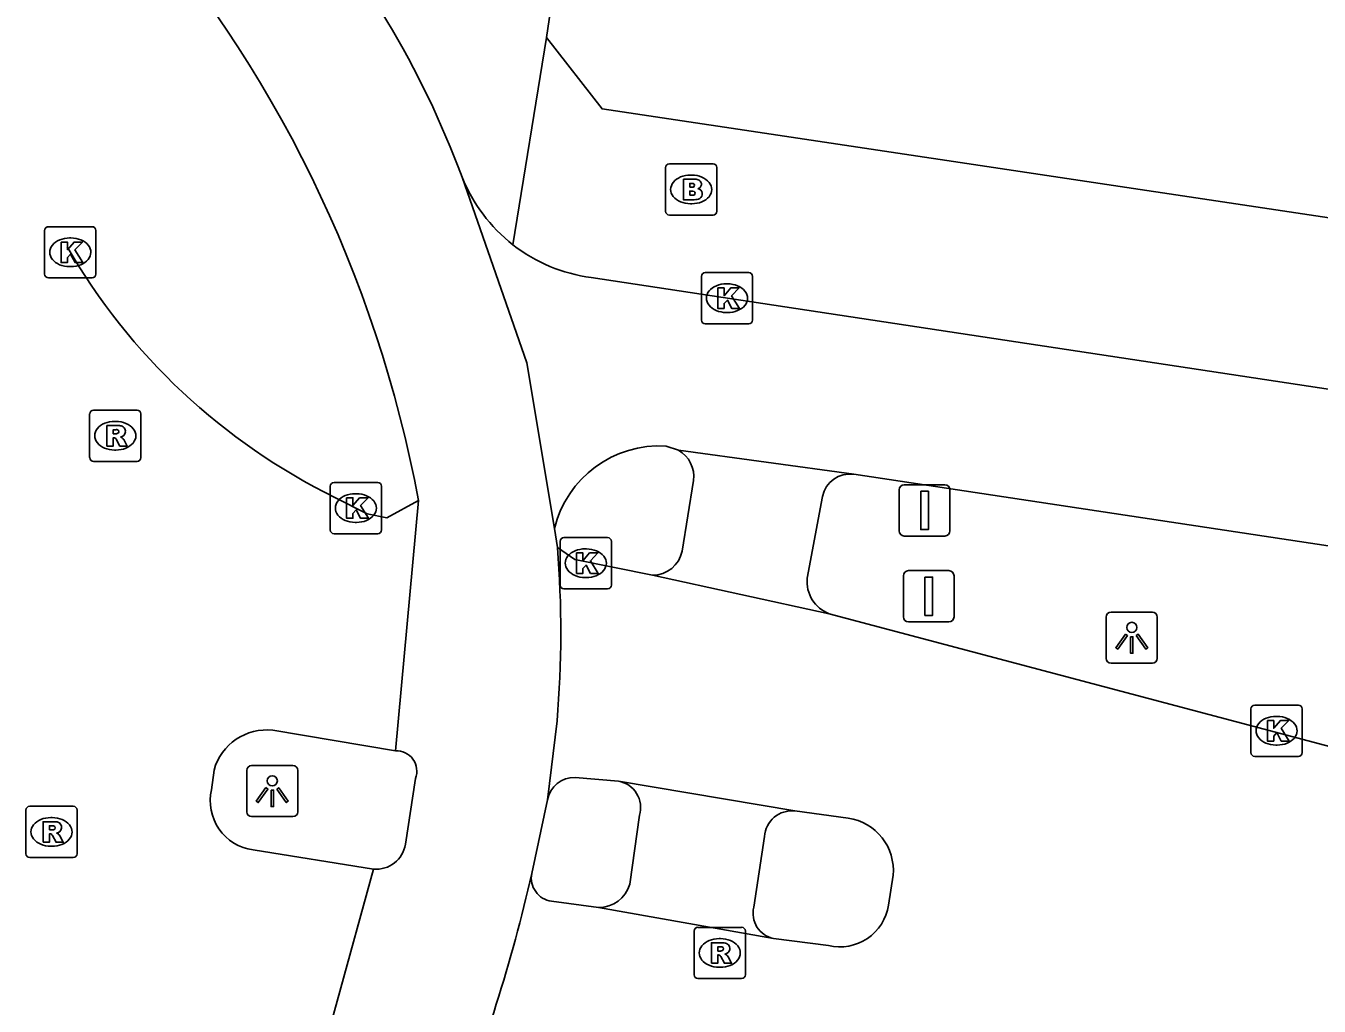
# Model space of a CAD drawing. Extents: x 163686 to 164493, y 382719 to 383870.
# Drawn here: x 163713.23 to 163738.48, y 382961.3 to 382980.43 of the extents above; entities that cross this region are included whole.
import ezdxf

# ---------------------------------------------------------------- set-up
doc = ezdxf.new("R2010")
doc.units = 0
for name, color, linetype in [('IMGEO_Brandkraan', 7, 'Continuous'), ('IMGEO_Fietspad_gesloten', 7, 'Continuous'), ('IMGEO_Kolk', 7, 'Continuous'), ('IMGEO_Lichtpunt', 7, 'Continuous'), ('IMGEO_Rijbaan_lokaal_gesloten', 7, 'Continuous'), ('IMGEO_Rioolput', 7, 'Continuous'), ('IMGEO_Verkeersbordpaal', 7, 'Continuous'), ('IMGEO_Voetpad_open', 7, 'Continuous')]:
    doc.layers.add(name, color=color, linetype=linetype)

msp = doc.modelspace()

# ---------------------------------------------------------------- linework, layer by layer
at = {"layer": 'IMGEO_Brandkraan'}
for p, q in [((163725.723, 382976.808), (163725.723, 382977.66)), ((163725.798, 382977.734), (163726.65, 382977.734)), ((163726.724, 382977.66), (163726.724, 382976.808)), ((163726.211, 382977.514), (163726.236, 382977.514)), ((163726.234, 382976.954), (163726.209, 382976.954)), ((163726.65, 382976.734), (163725.798, 382976.734))]:
    msp.add_line(p, q, dxfattribs=at)
for points in [[(163725.723, 382976.808), (163725.723, 382977.66)], [(163725.798, 382977.734), (163726.65, 382977.734)], [(163726.724, 382977.66), (163726.724, 382976.808)], [(163726.071, 382977.434), (163726.071, 382977.034), (163726.284, 382977.034)], [(163726.302, 382977.434), (163726.071, 382977.434)], [(163726.25, 382977.353), (163726.196, 382977.353), (163726.196, 382977.277)], [(163726.196, 382977.277), (163726.249, 382977.277)], [(163726.258, 382977.201), (163726.196, 382977.201), (163726.196, 382977.12)], [(163726.196, 382977.12), (163726.258, 382977.12)], [(163726.65, 382976.734), (163725.798, 382976.734)]]:
    msp.add_lwpolyline(points, dxfattribs=at)
for centre, radius, start, end in [((163725.8, 382977.658), 0.0765, 91.552, 178.448), ((163725.8, 382977.658), 0.0765, 91.552, 178.448), ((163726.648, 382977.658), 0.0765, 1.552, 88.448), ((163726.648, 382977.658), 0.0765, 1.552, 88.448), ((163726.306, 382977.289), 0.145, 59.4692, 91.5367), ((163726.331, 382977.336), 0.0922, 285.5137, 58.1501), ((163726.251, 382977.315), 0.0379, 267.8285, 90.9355), ((163726.259, 382977.16), 0.0404, 269.8759, 90.5077), ((163726.336, 382977.144), 0.105, 301.3115, 78.989), ((163726.29, 382977.285), 0.251, 268.6676, 293.5347), ((163725.8, 382976.81), 0.0765, 181.552, 268.448), ((163725.8, 382976.81), 0.0765, 181.552, 268.448), ((163726.648, 382976.81), 0.0765, 271.552, 358.448), ((163726.648, 382976.81), 0.0765, 271.552, 358.448)]:
    msp.add_arc(centre, radius, start, end, dxfattribs=at)
for centre, major_axis, ratio, start_param, end_param in [((163726.21, 382977.234), (-0.387, 0.002), 0.722429, 4.712389, 7.853982), ((163726.235, 382977.234), (-0.39, 0.002), 0.717154, 1.570796, 4.712389)]:
    msp.add_ellipse(centre, major_axis=major_axis, ratio=ratio, start_param=start_param, end_param=end_param, dxfattribs=at)
at = {"layer": 'IMGEO_Fietspad_gesloten'}
for points in [[(163723.555, 382970.616), (163723.018, 382973.853), (163721.75, 382977.475)], [(163777.721, 382965.266), (163773.296, 382965.905), (163751.18, 382971.253), (163747.555, 382971.99), (163724.268, 382975.514)], [(163725.737, 382972.227), (163725.978, 382972.147)], [(163725.978, 382972.147), (163729.399, 382971.678)], [(163729.399, 382971.678), (163745.901, 382969.189)], [(163723.613, 382970.246), (163723.555, 382970.616)], [(163720.841, 382965.738), (163720.643, 382964.455)], [(163723.111, 382963.883), (163723.42, 382965.319)]]:
    msp.add_lwpolyline(points, dxfattribs=at)
for centre, radius, start, end in [((163704.408, 382971.011), 18.508, 20.4407, 41.4256), ((163696.796, 382966.69), 24.515, 10.5076, 41.7171), ((163724.678, 382978.644), 3.152, 201.7589, 232.1611), ((163724.694, 382978.662), 3.177, 232.1414, 262.2989), ((163725.605, 382970.122), 2.109, 86.4223, 166.4556), ((163720.468, 382965.881), 0.399, 338.9675, 92.6461), ((163720.078, 382964.541), 0.572, 264.5089, 351.3306)]:
    msp.add_arc(centre, radius, start, end, dxfattribs=at)
at = {"layer": 'IMGEO_Kolk'}
for p, q in [((163713.6, 382975.581), (163713.6, 382976.433)), ((163713.675, 382976.507), (163714.527, 382976.507)), ((163714.601, 382976.433), (163714.601, 382975.581)), ((163714.088, 382976.287), (163714.113, 382976.287)), ((163714.111, 382975.727), (163714.086, 382975.727)), ((163726.497, 382975.612), (163727.349, 382975.612)), ((163714.527, 382975.507), (163713.675, 382975.507)), ((163726.422, 382974.686), (163726.422, 382975.538)), ((163726.91, 382975.392), (163726.935, 382975.392)), ((163727.423, 382975.538), (163727.423, 382974.686)), ((163727.349, 382974.612), (163726.497, 382974.612)), ((163726.933, 382974.832), (163726.908, 382974.832)), ((163719.176, 382970.59), (163719.176, 382971.442)), ((163719.251, 382971.516), (163720.103, 382971.516)), ((163720.177, 382971.442), (163720.177, 382970.59)), ((163719.664, 382971.296), (163719.689, 382971.296)), ((163719.687, 382970.736), (163719.662, 382970.736)), ((163720.103, 382970.516), (163719.251, 382970.516)), ((163723.665, 382969.514), (163723.665, 382970.366)), ((163723.74, 382970.44), (163724.592, 382970.44)), ((163724.666, 382970.366), (163724.666, 382969.514)), ((163724.153, 382970.22), (163724.178, 382970.22)), ((163724.176, 382969.66), (163724.151, 382969.66)), ((163724.592, 382969.44), (163723.74, 382969.44)), ((163737.153, 382966.244), (163737.153, 382967.096)), ((163737.228, 382967.17), (163738.08, 382967.17)), ((163738.154, 382967.096), (163738.154, 382966.244)), ((163737.641, 382966.95), (163737.666, 382966.95)), ((163737.664, 382966.39), (163737.639, 382966.39)), ((163738.08, 382966.17), (163737.228, 382966.17))]:
    msp.add_line(p, q, dxfattribs=at)
for points in [[(163713.6, 382975.581), (163713.6, 382976.433)], [(163713.675, 382976.507), (163714.527, 382976.507)], [(163714.601, 382976.433), (163714.601, 382975.581)], [(163713.921, 382976.207), (163714.044, 382976.207), (163714.044, 382976.056), (163714.174, 382976.207), (163714.338, 382976.207), (163714.192, 382976.056), (163714.345, 382975.807), (163714.193, 382975.807), (163714.108, 382975.971), (163714.044, 382975.904), (163714.044, 382975.807), (163713.921, 382975.807), (163713.921, 382976.207)], [(163726.497, 382975.612), (163727.349, 382975.612)], [(163714.527, 382975.507), (163713.675, 382975.507)], [(163726.422, 382974.686), (163726.422, 382975.538)], [(163727.423, 382975.538), (163727.423, 382974.686)], [(163726.743, 382975.312), (163726.866, 382975.312), (163726.866, 382975.161), (163726.996, 382975.312), (163727.16, 382975.312), (163727.014, 382975.161), (163727.167, 382974.912), (163727.015, 382974.912), (163726.93, 382975.076), (163726.866, 382975.009), (163726.866, 382974.912), (163726.743, 382974.912), (163726.743, 382975.312)], [(163727.349, 382974.612), (163726.497, 382974.612)], [(163719.176, 382970.59), (163719.176, 382971.442)], [(163719.251, 382971.516), (163720.103, 382971.516)], [(163720.177, 382971.442), (163720.177, 382970.59)], [(163719.497, 382971.216), (163719.62, 382971.216), (163719.62, 382971.065), (163719.75, 382971.216), (163719.914, 382971.216), (163719.768, 382971.065), (163719.921, 382970.816), (163719.769, 382970.816), (163719.684, 382970.98), (163719.62, 382970.913), (163719.62, 382970.816), (163719.497, 382970.816), (163719.497, 382971.216)], [(163720.103, 382970.516), (163719.251, 382970.516)], [(163723.665, 382969.514), (163723.665, 382970.366)], [(163723.74, 382970.44), (163724.592, 382970.44)], [(163724.666, 382970.366), (163724.666, 382969.514)], [(163723.986, 382970.14), (163724.109, 382970.14), (163724.109, 382969.989), (163724.239, 382970.14), (163724.403, 382970.14), (163724.257, 382969.989), (163724.41, 382969.74), (163724.258, 382969.74), (163724.173, 382969.904), (163724.109, 382969.837), (163724.109, 382969.74), (163723.986, 382969.74), (163723.986, 382970.14)], [(163724.592, 382969.44), (163723.74, 382969.44)], [(163737.153, 382966.244), (163737.153, 382967.096)], [(163737.228, 382967.17), (163738.08, 382967.17)], [(163738.154, 382967.096), (163738.154, 382966.244)], [(163737.474, 382966.87), (163737.597, 382966.87), (163737.597, 382966.719), (163737.727, 382966.87), (163737.891, 382966.87), (163737.745, 382966.719), (163737.898, 382966.47), (163737.746, 382966.47), (163737.661, 382966.634), (163737.597, 382966.567), (163737.597, 382966.47), (163737.474, 382966.47), (163737.474, 382966.87)], [(163738.08, 382966.17), (163737.228, 382966.17)]]:
    msp.add_lwpolyline(points, dxfattribs=at)
for centre, start, end in [((163713.677, 382976.431), 91.552, 178.448), ((163713.677, 382976.431), 91.552, 178.448), ((163714.525, 382976.431), 1.552, 88.448), ((163714.525, 382976.431), 1.552, 88.448), ((163726.499, 382975.536), 91.552, 178.448), ((163726.499, 382975.536), 91.552, 178.448), ((163727.347, 382975.536), 1.552, 88.448), ((163727.347, 382975.536), 1.552, 88.448), ((163713.677, 382975.583), 181.552, 268.448), ((163713.677, 382975.583), 181.552, 268.448), ((163714.525, 382975.583), 271.552, 358.448), ((163714.525, 382975.583), 271.552, 358.448), ((163726.499, 382974.688), 181.552, 268.448), ((163726.499, 382974.688), 181.552, 268.448), ((163727.347, 382974.688), 271.552, 358.448), ((163727.347, 382974.688), 271.552, 358.448), ((163719.253, 382971.44), 91.552, 178.448), ((163719.253, 382971.44), 91.552, 178.448), ((163720.101, 382971.44), 1.552, 88.448), ((163720.101, 382971.44), 1.552, 88.448), ((163719.253, 382970.592), 181.552, 268.448), ((163719.253, 382970.592), 181.552, 268.448), ((163720.101, 382970.592), 271.552, 358.448), ((163720.101, 382970.592), 271.552, 358.448), ((163723.742, 382970.364), 91.552, 178.448), ((163723.742, 382970.364), 91.552, 178.448), ((163724.59, 382970.364), 1.552, 88.448), ((163724.59, 382970.364), 1.552, 88.448), ((163723.742, 382969.516), 181.552, 268.448), ((163723.742, 382969.516), 181.552, 268.448), ((163724.59, 382969.516), 271.552, 358.448), ((163724.59, 382969.516), 271.552, 358.448), ((163737.23, 382967.094), 91.552, 178.448), ((163737.23, 382967.094), 91.552, 178.448), ((163738.078, 382967.094), 1.552, 88.448), ((163738.078, 382967.094), 1.552, 88.448), ((163737.23, 382966.246), 181.552, 268.448), ((163737.23, 382966.246), 181.552, 268.448), ((163738.078, 382966.246), 271.552, 358.448), ((163738.078, 382966.246), 271.552, 358.448)]:
    msp.add_arc(centre, 0.0765, start, end, dxfattribs=at)
for centre, major_axis, ratio, start_param, end_param in [((163714.087, 382976.007), (-0.387, 0.002), 0.722429, 4.712389, 7.853982), ((163714.112, 382976.007), (-0.39, 0.002), 0.717154, 1.570796, 4.712389), ((163726.909, 382975.112), (-0.387, 0.002), 0.722429, 4.712389, 7.853982), ((163726.934, 382975.112), (-0.39, 0.002), 0.717154, 1.570796, 4.712389), ((163719.663, 382971.016), (-0.387, 0.002), 0.722429, 4.712389, 7.853982), ((163719.688, 382971.016), (-0.39, 0.002), 0.717154, 1.570796, 4.712389), ((163724.152, 382969.94), (-0.387, 0.002), 0.722429, 4.712389, 7.853982), ((163724.177, 382969.94), (-0.39, 0.002), 0.717154, 1.570796, 4.712389), ((163737.64, 382966.67), (-0.387, 0.002), 0.722429, 4.712389, 7.853982), ((163737.665, 382966.67), (-0.39, 0.002), 0.717154, 1.570796, 4.712389)]:
    msp.add_ellipse(centre, major_axis=major_axis, ratio=ratio, start_param=start_param, end_param=end_param, dxfattribs=at)
at = {"layer": 'IMGEO_Lichtpunt'}
for p, q in [((163734.327, 382968.89), (163734.327, 382968.083)), ((163734.327, 382968.89), (163734.327, 382968.083)), ((163735.229, 382968.985), (163734.421, 382968.985)), ((163735.229, 382968.985), (163734.421, 382968.985)), ((163735.323, 382968.083), (163735.323, 382968.89)), ((163735.323, 382968.083), (163735.323, 382968.89)), ((163734.421, 382967.989), (163735.229, 382967.989)), ((163734.421, 382967.989), (163735.229, 382967.989)), ((163717.546, 382965.896), (163717.546, 382965.089)), ((163717.546, 382965.896), (163717.546, 382965.089)), ((163718.448, 382965.991), (163717.64, 382965.991)), ((163718.448, 382965.991), (163717.64, 382965.991)), ((163718.542, 382965.089), (163718.542, 382965.896)), ((163718.542, 382965.089), (163718.542, 382965.896)), ((163717.64, 382964.995), (163718.448, 382964.995)), ((163717.64, 382964.995), (163718.448, 382964.995))]:
    msp.add_line(p, q, dxfattribs=at)
for points in [[(163734.701, 382968.554), (163734.74, 382968.526), (163734.552, 382968.264), (163734.514, 382968.291), (163734.701, 382968.554)], [(163734.913, 382968.526), (163734.951, 382968.553), (163735.138, 382968.291), (163735.099, 382968.263), (163734.913, 382968.526)], [(163734.803, 382968.506), (163734.85, 382968.506), (163734.85, 382968.184), (163734.803, 382968.184), (163734.803, 382968.506)], [(163717.92, 382965.56), (163717.959, 382965.532), (163717.771, 382965.27), (163717.733, 382965.297), (163717.92, 382965.56)], [(163718.022, 382965.512), (163718.069, 382965.512), (163718.069, 382965.19), (163718.022, 382965.19), (163718.022, 382965.512)], [(163718.132, 382965.532), (163718.17, 382965.559), (163718.357, 382965.297), (163718.318, 382965.269), (163718.132, 382965.532)]]:
    msp.add_lwpolyline(points, dxfattribs=at)
for centre in [(163734.826, 382968.688), (163718.045, 382965.694)]:
    msp.add_circle(centre, 0.0994, dxfattribs=at)
for centre, start, end in [((163734.421, 382968.89), 90, 180), ((163734.421, 382968.89), 90, 180), ((163735.229, 382968.89), 0, 90), ((163735.229, 382968.89), 0, 90), ((163734.421, 382968.083), 180, 270), ((163734.421, 382968.083), 180, 270), ((163735.229, 382968.083), 270, 0), ((163735.229, 382968.083), 270, 360), ((163717.64, 382965.896), 90, 180), ((163717.64, 382965.896), 90, 180), ((163718.448, 382965.896), 0, 90), ((163718.448, 382965.896), 0, 90), ((163717.64, 382965.089), 180, 270), ((163717.64, 382965.089), 180, 270), ((163718.448, 382965.089), 270, 0), ((163718.448, 382965.089), 270, 360)]:
    msp.add_arc(centre, 0.0946, start, end, dxfattribs=at)
at = {"layer": 'IMGEO_Rijbaan_lokaal_gesloten'}
for points in [[(163719.268, 382971.223), (163719.895, 382970.906), (163720.284, 382970.824), (163720.9, 382971.161)], [(163720.45, 382966.28), (163720.9, 382971.161)], [(163723.613, 382970.246), (163723.954, 382970.014), (163725.469, 382969.709)], [(163725.469, 382969.709), (163728.921, 382968.955)], [(163728.921, 382968.955), (163739.986, 382966.016)], [(163723.42, 382965.319), (163723.605, 382966.865)], [(163718.058, 382966.679), (163720.45, 382966.28)], [(163716.859, 382965.519), (163716.908, 382965.903)], [(163724.804, 382965.687), (163723.956, 382965.761)], [(163728.245, 382965.105), (163724.804, 382965.687)], [(163729.287, 382964.965), (163728.245, 382965.105)], [(163720.023, 382963.972), (163717.669, 382964.346)], [(163718.601, 382958.818), (163720.023, 382963.972)], [(163730.075, 382963.267), (163730.166, 382963.849)], [(163723.497, 382963.345), (163724.414, 382963.219)], [(163724.414, 382963.219), (163727.828, 382962.616)], [(163727.828, 382962.616), (163728.906, 382962.481)]]:
    msp.add_lwpolyline(points, dxfattribs=at)
for centre, radius, start, end in [((163724.684, 382982.251), 12.286, 209.9544, 243.8445), ((163702.63, 382968.605), 21.047, 355.2574, 4.4714), ((163717.934, 382965.622), 1.064, 83.336, 164.6856), ((163723.949, 382965.223), 0.538, 89.3033, 169.7165), ((163717.796, 382965.3), 0.962, 166.8134, 262.4397), ((163729.138, 382963.943), 1.033, 354.7678, 81.6826), ((163692.458, 382970.851), 31.436, 337.5565, 347.1931), ((163723.558, 382963.796), 0.456, 169.043, 262.2738), ((163729.132, 382963.407), 0.953, 256.2799, 351.5515)]:
    msp.add_arc(centre, radius, start, end, dxfattribs=at)
at = {"layer": 'IMGEO_Rioolput'}
for p, q in [((163714.479, 382972.001), (163714.479, 382972.853)), ((163714.554, 382972.927), (163715.406, 382972.927)), ((163715.48, 382972.853), (163715.48, 382972.001)), ((163714.967, 382972.707), (163714.992, 382972.707)), ((163714.99, 382972.147), (163714.965, 382972.147)), ((163715.406, 382971.927), (163714.554, 382971.927)), ((163713.233, 382964.27), (163713.233, 382965.122)), ((163713.308, 382965.196), (163714.16, 382965.196)), ((163714.234, 382965.122), (163714.234, 382964.27)), ((163713.721, 382964.976), (163713.746, 382964.976)), ((163713.744, 382964.416), (163713.719, 382964.416)), ((163714.16, 382964.196), (163713.308, 382964.196)), ((163726.281, 382961.908), (163726.281, 382962.76)), ((163726.356, 382962.834), (163727.208, 382962.834)), ((163727.282, 382962.76), (163727.282, 382961.908)), ((163726.769, 382962.614), (163726.794, 382962.614)), ((163726.792, 382962.054), (163726.767, 382962.054)), ((163727.208, 382961.834), (163726.356, 382961.834))]:
    msp.add_line(p, q, dxfattribs=at)
for points in [[(163714.479, 382972.001), (163714.479, 382972.853)], [(163714.554, 382972.927), (163715.406, 382972.927)], [(163715.48, 382972.853), (163715.48, 382972.001)], [(163715.068, 382972.625), (163714.816, 382972.627), (163714.816, 382972.227)], [(163714.816, 382972.227), (163714.94, 382972.227), (163714.94, 382972.389), (163714.951, 382972.389)], [(163714.994, 382972.546), (163714.94, 382972.546), (163714.94, 382972.465)], [(163714.94, 382972.465), (163714.992, 382972.465)], [(163714.998, 382972.36), (163715.069, 382972.227), (163715.209, 382972.227), (163715.144, 382972.353)], [(163715.406, 382971.927), (163714.554, 382971.927)], [(163713.233, 382964.27), (163713.233, 382965.122)], [(163713.308, 382965.196), (163714.16, 382965.196)], [(163714.234, 382965.122), (163714.234, 382964.27)], [(163713.822, 382964.894), (163713.57, 382964.896), (163713.57, 382964.496)], [(163713.748, 382964.815), (163713.694, 382964.815), (163713.694, 382964.734)], [(163713.57, 382964.496), (163713.694, 382964.496), (163713.694, 382964.658), (163713.705, 382964.658)], [(163713.694, 382964.734), (163713.746, 382964.734)], [(163713.752, 382964.629), (163713.823, 382964.496), (163713.963, 382964.496), (163713.898, 382964.622)], [(163714.16, 382964.196), (163713.308, 382964.196)], [(163726.281, 382961.908), (163726.281, 382962.76)], [(163726.356, 382962.834), (163727.208, 382962.834)], [(163727.282, 382962.76), (163727.282, 382961.908)], [(163726.87, 382962.532), (163726.618, 382962.534), (163726.618, 382962.134)], [(163726.618, 382962.134), (163726.742, 382962.134), (163726.742, 382962.296), (163726.753, 382962.296)], [(163726.796, 382962.453), (163726.742, 382962.453), (163726.742, 382962.372)], [(163726.742, 382962.372), (163726.794, 382962.372)], [(163726.8, 382962.267), (163726.871, 382962.134), (163727.011, 382962.134), (163726.946, 382962.26)], [(163727.208, 382961.834), (163726.356, 382961.834)]]:
    msp.add_lwpolyline(points, dxfattribs=at)
for centre, radius, start, end in [((163714.556, 382972.851), 0.0765, 91.552, 178.448), ((163714.556, 382972.851), 0.0765, 91.552, 178.448), ((163715.404, 382972.851), 0.0765, 1.552, 88.448), ((163715.404, 382972.851), 0.0765, 1.552, 88.448), ((163715.067, 382972.515), 0.109, 350.3612, 89.416), ((163714.95, 382972.336), 0.0533, 26.0293, 88.6989), ((163714.976, 382972.654), 0.19, 274.7715, 282.9687), ((163715, 382972.45), 0.0964, 77.0061, 93.1865), ((163715.014, 382972.507), 0.0378, 276.6634, 79.6772), ((163715.065, 382972.515), 0.112, 277.5842, 350.9817), ((163715.049, 382972.3), 0.108, 29.5134, 73.7905), ((163714.556, 382972.003), 0.0765, 181.552, 268.448), ((163714.556, 382972.003), 0.0765, 181.552, 268.448), ((163715.404, 382972.003), 0.0765, 271.552, 358.448), ((163715.404, 382972.003), 0.0765, 271.552, 358.448), ((163713.31, 382965.12), 0.0765, 91.552, 178.448), ((163713.31, 382965.12), 0.0765, 91.552, 178.448), ((163714.158, 382965.12), 0.0765, 1.552, 88.448), ((163714.158, 382965.12), 0.0765, 1.552, 88.448), ((163713.754, 382964.719), 0.0964, 77.0061, 93.1865), ((163713.768, 382964.776), 0.0378, 276.6634, 79.6772), ((163713.821, 382964.784), 0.109, 350.3612, 89.416), ((163713.819, 382964.784), 0.112, 277.5842, 350.9817), ((163713.704, 382964.605), 0.0533, 26.0293, 88.6989), ((163713.73, 382964.923), 0.19, 274.7715, 282.9687), ((163713.803, 382964.569), 0.108, 29.5134, 73.7905), ((163713.31, 382964.272), 0.0765, 181.552, 268.448), ((163713.31, 382964.272), 0.0765, 181.552, 268.448), ((163714.158, 382964.272), 0.0765, 271.552, 358.448), ((163714.158, 382964.272), 0.0765, 271.552, 358.448), ((163726.358, 382962.758), 0.0765, 91.552, 178.448), ((163726.358, 382962.758), 0.0765, 91.552, 178.448), ((163727.206, 382962.758), 0.0765, 1.552, 88.448), ((163727.206, 382962.758), 0.0765, 1.552, 88.448), ((163726.869, 382962.422), 0.109, 350.3612, 89.416), ((163726.752, 382962.243), 0.0533, 26.0293, 88.6989), ((163726.778, 382962.561), 0.19, 274.7715, 282.9687), ((163726.802, 382962.357), 0.0964, 77.0061, 93.1865), ((163726.816, 382962.414), 0.0378, 276.6634, 79.6772), ((163726.867, 382962.422), 0.112, 277.5842, 350.9817), ((163726.851, 382962.207), 0.108, 29.5134, 73.7905), ((163726.358, 382961.91), 0.0765, 181.552, 268.448), ((163726.358, 382961.91), 0.0765, 181.552, 268.448), ((163727.206, 382961.91), 0.0765, 271.552, 358.448), ((163727.206, 382961.91), 0.0765, 271.552, 358.448)]:
    msp.add_arc(centre, radius, start, end, dxfattribs=at)
for centre, major_axis, ratio, start_param, end_param in [((163714.966, 382972.427), (-0.387, 0.002), 0.722429, 4.712389, 7.853982), ((163714.991, 382972.427), (-0.39, 0.002), 0.717154, 1.570796, 4.712389), ((163713.72, 382964.696), (-0.387, 0.002), 0.722429, 4.712389, 7.853982), ((163713.745, 382964.696), (-0.39, 0.002), 0.717154, 1.570796, 4.712389), ((163726.768, 382962.334), (-0.387, 0.002), 0.722429, 4.712389, 7.853982), ((163726.793, 382962.334), (-0.39, 0.002), 0.717154, 1.570796, 4.712389)]:
    msp.add_ellipse(centre, major_axis=major_axis, ratio=ratio, start_param=start_param, end_param=end_param, dxfattribs=at)
at = {"layer": 'IMGEO_Verkeersbordpaal'}
for p, q in [((163730.285, 382970.57), (163730.285, 382971.37)), ((163730.285, 382971.37), (163730.285, 382970.57)), ((163730.385, 382971.47), (163731.175, 382971.47)), ((163731.175, 382971.47), (163730.385, 382971.47)), ((163731.275, 382971.37), (163731.275, 382970.57)), ((163731.275, 382970.57), (163731.275, 382971.37)), ((163731.175, 382970.47), (163730.385, 382970.47)), ((163730.385, 382970.47), (163731.175, 382970.47)), ((163730.366, 382968.895), (163730.366, 382969.695)), ((163730.366, 382969.695), (163730.366, 382968.895)), ((163730.466, 382969.795), (163731.256, 382969.795)), ((163731.256, 382969.795), (163730.466, 382969.795)), ((163731.356, 382969.695), (163731.356, 382968.895)), ((163731.356, 382968.895), (163731.356, 382969.695)), ((163731.256, 382968.795), (163730.466, 382968.795)), ((163730.466, 382968.795), (163731.256, 382968.795))]:
    msp.add_line(p, q, dxfattribs=at)
for points in [[(163730.705, 382971.345), (163730.855, 382971.345), (163730.855, 382970.595), (163730.705, 382970.595), (163730.705, 382971.345)], [(163730.786, 382969.67), (163730.936, 382969.67), (163730.936, 382968.92), (163730.786, 382968.92), (163730.786, 382969.67)]]:
    msp.add_lwpolyline(points, dxfattribs=at)
for centre, start, end in [((163730.385, 382971.37), 90, 180), ((163730.385, 382971.37), 90, 180), ((163731.175, 382971.37), 0, 90), ((163731.175, 382971.37), 360, 90), ((163730.385, 382970.57), 180, 270), ((163730.385, 382970.57), 180, 270), ((163731.175, 382970.57), 270, 0), ((163731.175, 382970.57), 270, 0), ((163730.466, 382969.695), 90, 180), ((163730.466, 382969.695), 90, 180), ((163731.256, 382969.695), 0, 90), ((163731.256, 382969.695), 360, 90), ((163730.466, 382968.895), 180, 270), ((163730.466, 382968.895), 180, 270), ((163731.256, 382968.895), 270, 0), ((163731.256, 382968.895), 270, 0)]:
    msp.add_arc(centre, 0.1, start, end, dxfattribs=at)
at = {"layer": 'IMGEO_Voetpad_open'}
for points in [[(163727.982, 383011.168), (163727.937, 383010.862), (163723.4, 382980.199)], [(163722.744, 382976.154), (163723.4, 382980.199)], [(163723.4, 382980.199), (163724.484, 382978.805), (163771.846, 382971.711)], [(163726.047, 382970.176), (163726.271, 382971.555)], [(163728.787, 382971.243), (163728.49, 382969.647)], [(163725.028, 382963.674), (163725.212, 382965.02)], [(163727.656, 382964.608), (163727.444, 382963.226)]]:
    msp.add_lwpolyline(points, dxfattribs=at)
for centre, radius, start, end in [((163725.674, 382971.628), 0.601, 353.0123, 59.6523), ((163729.332, 382971.124), 0.558, 83.1014, 167.7078), ((163725.48, 382970.286), 0.577, 268.8683, 349.0052), ((163729.151, 382969.578), 0.665, 174.0789, 249.753), ((163724.715, 382965.175), 0.52, 342.7173, 80.1904), ((163728.19, 382964.573), 0.535, 84.0601, 176.2555), ((163724.414, 382963.861), 0.642, 269.985, 343.095), ((163727.935, 382963.109), 0.504, 166.5969, 257.7846)]:
    msp.add_arc(centre, radius, start, end, dxfattribs=at)

doc.saveas('drawing.dxf')
